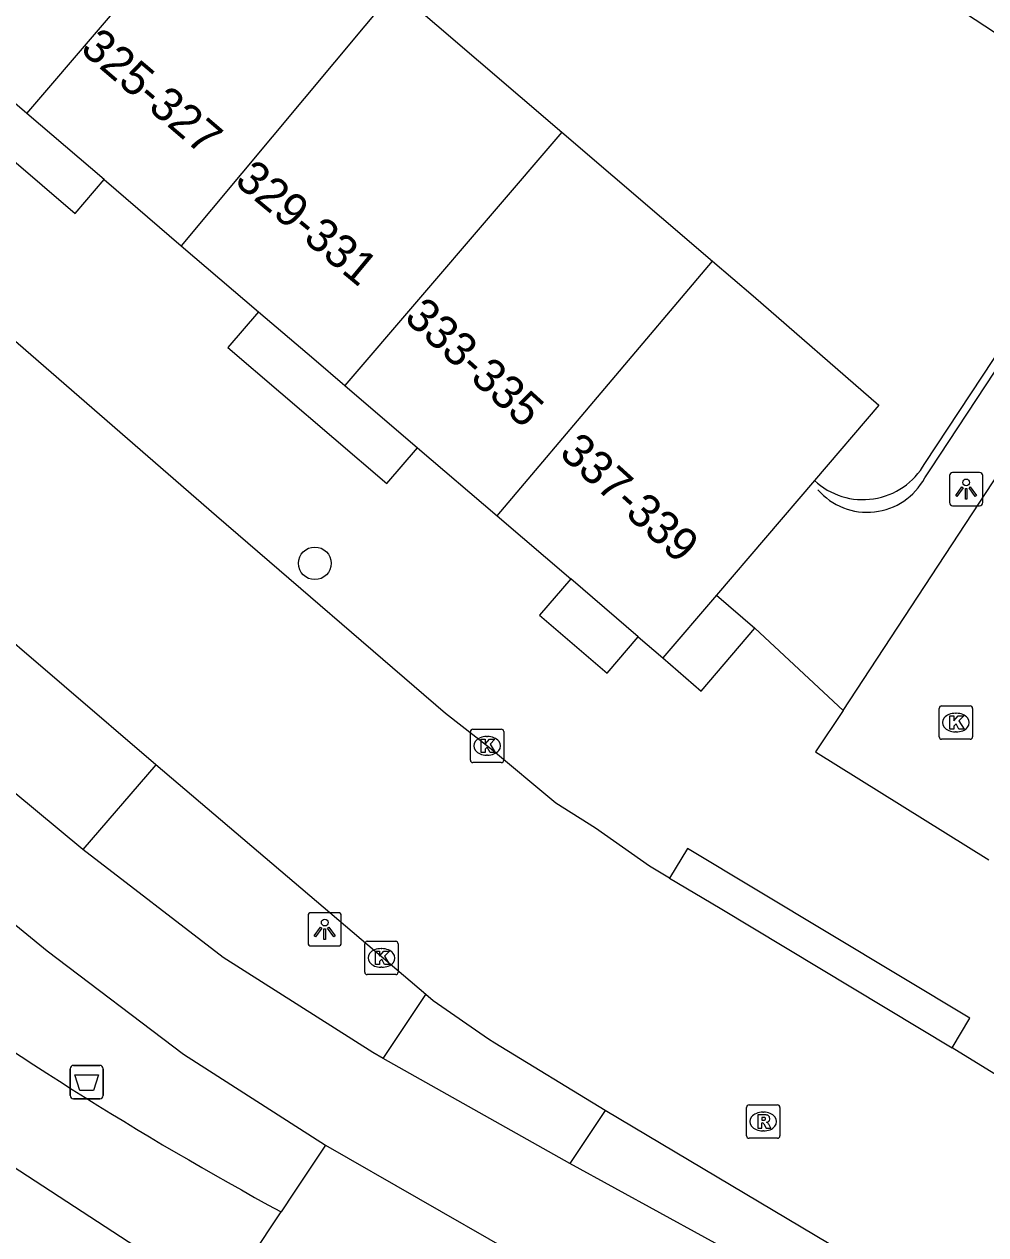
# Model space of a CAD drawing. Extents: x 159280 to 160375, y 384531 to 385872.
# Drawn here: x 159886.24 to 159915.05, y 384690.16 to 384726.45 of the extents above; entities that cross this region are included whole.
import ezdxf

# ---------------------------------------------------------------- set-up
doc = ezdxf.new("R2010")
doc.units = 0
for name, color, linetype in [('IMGEO_Afvalbak', 7, 'Continuous'), ('IMGEO_Boom', 7, 'Continuous'), ('IMGEO_Fietspad_open', 7, 'Continuous'), ('IMGEO_Groenvoorziening', 7, 'Continuous'), ('IMGEO_Kolk', 7, 'Continuous'), ('IMGEO_Lichtpunt', 7, 'Continuous'), ('IMGEO_Muur', 7, 'Continuous'), ('IMGEO_Pand', 7, 'Continuous'), ('IMGEO_Pand_nummerreeks', 7, 'Continuous'), ('IMGEO_Rijbaan_lokaal_open', 7, 'Continuous'), ('IMGEO_Rioolput', 7, 'Continuous'), ('IMGEO_Voetpad_halfverhard', 7, 'Continuous'), ('IMGEO_Voetpad_open', 7, 'Continuous')]:
    doc.layers.add(name, color=color, linetype=linetype)

msp = doc.modelspace()

# ---------------------------------------------------------------- linework, layer by layer
at = {"layer": 'IMGEO_Afvalbak'}
for p, q in [((159887.611, 384694.342), (159887.611, 384695.142)), ((159887.611, 384695.142), (159887.611, 384694.342)), ((159887.711, 384695.242), (159888.501, 384695.242)), ((159888.501, 384695.242), (159887.711, 384695.242)), ((159888.601, 384695.142), (159888.601, 384694.342)), ((159888.601, 384694.342), (159888.601, 384695.142)), ((159888.501, 384694.242), (159887.711, 384694.242)), ((159887.711, 384694.242), (159888.501, 384694.242))]:
    msp.add_line(p, q, dxfattribs=at)
msp.add_lwpolyline([(159887.754, 384694.956), (159888.458, 384694.956), (159888.309, 384694.486), (159887.903, 384694.486), (159887.754, 384694.956)], dxfattribs=at)
for centre, start, end in [((159887.711, 384695.142), 90, 180), ((159887.711, 384695.142), 90, 180), ((159888.501, 384695.142), 0, 90), ((159888.501, 384695.142), 360, 90), ((159887.711, 384694.342), 180, 270), ((159887.711, 384694.342), 180, 270), ((159888.501, 384694.342), 270, 0), ((159888.501, 384694.342), 270, 0)]:
    msp.add_arc(centre, 0.1, start, end, dxfattribs=at)
at = {"layer": 'IMGEO_Boom'}
msp.add_circle((159894.944, 384710.288), 0.489, dxfattribs=at)
at = {"layer": 'IMGEO_Fietspad_open'}
for points in [[(159887.991, 384701.708), (159882.433, 384706.327)], [(159879.839, 384704.467), (159880.391, 384704.016), (159886.924, 384698.671), (159891.005, 384695.574), (159895.266, 384692.85)], [(159896.992, 384695.448), (159896.682, 384695.623), (159892.2, 384698.471), (159887.991, 384701.708)], [(159902.589, 384692.298), (159896.992, 384695.448)], [(159910.675, 384687.862), (159902.589, 384692.298)]]:
    msp.add_lwpolyline(points, dxfattribs=at)
at = {"layer": 'IMGEO_Groenvoorziening'}
msp.add_lwpolyline([(159913.221, 384713.276), (159916.656, 384718.488)], dxfattribs=at)
msp.add_arc((159911.369, 384714.326), 2.129, 226.8549, 330.437, dxfattribs=at)
at = {"layer": 'IMGEO_Kolk'}
for p, q in [((159913.652, 384705.089), (159913.652, 384705.941)), ((159913.727, 384706.015), (159914.579, 384706.015)), ((159914.653, 384705.941), (159914.653, 384705.089)), ((159914.14, 384705.795), (159914.165, 384705.795)), ((159899.604, 384704.391), (159899.604, 384705.243)), ((159899.679, 384705.317), (159900.531, 384705.317)), ((159900.605, 384705.243), (159900.605, 384704.391)), ((159914.163, 384705.235), (159914.138, 384705.235)), ((159900.092, 384705.097), (159900.117, 384705.097)), ((159914.579, 384705.015), (159913.727, 384705.015)), ((159900.115, 384704.537), (159900.09, 384704.537)), ((159900.531, 384704.317), (159899.679, 384704.317)), ((159896.515, 384698.961), (159897.367, 384698.961)), ((159896.44, 384698.035), (159896.44, 384698.887)), ((159896.928, 384698.741), (159896.953, 384698.741)), ((159897.441, 384698.887), (159897.441, 384698.035)), ((159897.367, 384697.961), (159896.515, 384697.961)), ((159896.951, 384698.181), (159896.926, 384698.181))]:
    msp.add_line(p, q, dxfattribs=at)
for points in [[(159913.652, 384705.089), (159913.652, 384705.941)], [(159913.727, 384706.015), (159914.579, 384706.015)], [(159914.653, 384705.941), (159914.653, 384705.089)], [(159913.973, 384705.715), (159914.096, 384705.715), (159914.096, 384705.564), (159914.226, 384705.715), (159914.39, 384705.715), (159914.244, 384705.564), (159914.397, 384705.315), (159914.245, 384705.315), (159914.16, 384705.479), (159914.096, 384705.412), (159914.096, 384705.315), (159913.973, 384705.315), (159913.973, 384705.715)], [(159899.604, 384704.391), (159899.604, 384705.243)], [(159899.679, 384705.317), (159900.531, 384705.317)], [(159900.605, 384705.243), (159900.605, 384704.391)], [(159899.925, 384705.017), (159900.048, 384705.017), (159900.048, 384704.866), (159900.178, 384705.017), (159900.342, 384705.017), (159900.196, 384704.866), (159900.349, 384704.617), (159900.197, 384704.617), (159900.112, 384704.781), (159900.048, 384704.714), (159900.048, 384704.617), (159899.925, 384704.617), (159899.925, 384705.017)], [(159914.579, 384705.015), (159913.727, 384705.015)], [(159900.531, 384704.317), (159899.679, 384704.317)], [(159896.515, 384698.961), (159897.367, 384698.961)], [(159896.44, 384698.035), (159896.44, 384698.887)], [(159896.761, 384698.661), (159896.884, 384698.661), (159896.884, 384698.51), (159897.014, 384698.661), (159897.178, 384698.661), (159897.032, 384698.51), (159897.185, 384698.261), (159897.033, 384698.261), (159896.948, 384698.425), (159896.884, 384698.358), (159896.884, 384698.261), (159896.761, 384698.261), (159896.761, 384698.661)], [(159897.441, 384698.887), (159897.441, 384698.035)], [(159897.367, 384697.961), (159896.515, 384697.961)]]:
    msp.add_lwpolyline(points, dxfattribs=at)
for centre, start, end in [((159913.729, 384705.939), 91.552, 178.448), ((159913.729, 384705.939), 91.552, 178.448), ((159914.577, 384705.939), 1.552, 88.448), ((159914.577, 384705.939), 1.552, 88.448), ((159899.681, 384705.241), 91.552, 178.448), ((159899.681, 384705.241), 91.552, 178.448), ((159900.529, 384705.241), 1.552, 88.448), ((159900.529, 384705.241), 1.552, 88.448), ((159913.729, 384705.091), 181.552, 268.448), ((159913.729, 384705.091), 181.552, 268.448), ((159914.577, 384705.091), 271.552, 358.448), ((159914.577, 384705.091), 271.552, 358.448), ((159899.681, 384704.393), 181.552, 268.448), ((159899.681, 384704.393), 181.552, 268.448), ((159900.529, 384704.393), 271.552, 358.448), ((159900.529, 384704.393), 271.552, 358.448), ((159896.517, 384698.885), 91.552, 178.448), ((159896.517, 384698.885), 91.552, 178.448), ((159897.365, 384698.885), 1.552, 88.448), ((159897.365, 384698.885), 1.552, 88.448), ((159896.517, 384698.037), 181.552, 268.448), ((159896.517, 384698.037), 181.552, 268.448), ((159897.365, 384698.037), 271.552, 358.448), ((159897.365, 384698.037), 271.552, 358.448)]:
    msp.add_arc(centre, 0.0765, start, end, dxfattribs=at)
for centre, major_axis, ratio, start_param, end_param in [((159914.139, 384705.515), (-0.387, 0.002), 0.722429, 4.712389, 7.853982), ((159914.164, 384705.515), (-0.39, 0.002), 0.717154, 1.570796, 4.712389), ((159900.091, 384704.817), (-0.387, 0.002), 0.722429, 4.712389, 7.853982), ((159900.116, 384704.817), (-0.39, 0.002), 0.717154, 1.570796, 4.712389), ((159896.927, 384698.461), (-0.387, 0.002), 0.722429, 4.712389, 7.853982), ((159896.952, 384698.461), (-0.39, 0.002), 0.717154, 1.570796, 4.712389)]:
    msp.add_ellipse(centre, major_axis=major_axis, ratio=ratio, start_param=start_param, end_param=end_param, dxfattribs=at)
at = {"layer": 'IMGEO_Lichtpunt'}
for p, q in [((159913.961, 384712.916), (159913.961, 384712.109)), ((159913.961, 384712.916), (159913.961, 384712.109)), ((159914.863, 384713.011), (159914.055, 384713.011)), ((159914.863, 384713.011), (159914.055, 384713.011)), ((159914.957, 384712.109), (159914.957, 384712.916)), ((159914.957, 384712.109), (159914.957, 384712.916)), ((159914.055, 384712.015), (159914.863, 384712.015)), ((159914.055, 384712.015), (159914.863, 384712.015)), ((159894.741, 384699.722), (159894.741, 384698.915)), ((159894.741, 384699.722), (159894.741, 384698.915)), ((159895.643, 384699.817), (159894.835, 384699.817)), ((159895.643, 384699.817), (159894.835, 384699.817)), ((159895.737, 384698.915), (159895.737, 384699.722)), ((159895.737, 384698.915), (159895.737, 384699.722)), ((159894.835, 384698.821), (159895.643, 384698.821)), ((159894.835, 384698.821), (159895.643, 384698.821))]:
    msp.add_line(p, q, dxfattribs=at)
for points in [[(159914.335, 384712.58), (159914.374, 384712.552), (159914.186, 384712.29), (159914.148, 384712.317), (159914.335, 384712.58)], [(159914.437, 384712.532), (159914.484, 384712.532), (159914.484, 384712.21), (159914.437, 384712.21), (159914.437, 384712.532)], [(159914.547, 384712.552), (159914.585, 384712.579), (159914.772, 384712.317), (159914.733, 384712.289), (159914.547, 384712.552)], [(159895.115, 384699.386), (159895.154, 384699.358), (159894.966, 384699.096), (159894.928, 384699.123), (159895.115, 384699.386)], [(159895.217, 384699.338), (159895.264, 384699.338), (159895.264, 384699.016), (159895.217, 384699.016), (159895.217, 384699.338)], [(159895.327, 384699.358), (159895.365, 384699.385), (159895.552, 384699.123), (159895.513, 384699.095), (159895.327, 384699.358)]]:
    msp.add_lwpolyline(points, dxfattribs=at)
for centre in [(159914.46, 384712.714), (159895.24, 384699.52)]:
    msp.add_circle(centre, 0.0994, dxfattribs=at)
for centre, start, end in [((159914.055, 384712.916), 90, 180), ((159914.055, 384712.916), 90, 180), ((159914.863, 384712.916), 0, 90), ((159914.863, 384712.916), 0, 90), ((159914.055, 384712.109), 180, 270), ((159914.055, 384712.109), 180, 270), ((159914.863, 384712.109), 270, 0), ((159914.863, 384712.109), 270, 360), ((159894.835, 384699.722), 90, 180), ((159894.835, 384699.722), 90, 180), ((159895.643, 384699.722), 0, 90), ((159895.643, 384699.722), 0, 90), ((159894.835, 384698.915), 180, 270), ((159894.835, 384698.915), 180, 270), ((159895.643, 384698.915), 270, 0), ((159895.643, 384698.915), 270, 360)]:
    msp.add_arc(centre, 0.0946, start, end, dxfattribs=at)
at = {"layer": 'IMGEO_Muur'}
for points in [[(159913.398, 384713.116), (159917.49, 384719.323)], [(159913.222, 384712.849), (159913.398, 384713.116)]]:
    msp.add_lwpolyline(points, dxfattribs=at)
msp.add_arc((159911.497, 384713.775), 1.957, 220.8227, 331.7792, dxfattribs=at)
at = {"layer": 'IMGEO_Pand'}
for points in [[(159886.312, 384723.774), (159892.818, 384731.37)], [(159897.346, 384727.492), (159890.943, 384719.808)], [(159897.346, 384727.492), (159902.346, 384723.209)], [(159886.312, 384723.774), (159883.819, 384725.91)], [(159888.63, 384721.789), (159886.312, 384723.774)], [(159902.346, 384723.209), (159895.843, 384715.617)], [(159902.346, 384723.209), (159906.864, 384719.34)], [(159888.63, 384721.789), (159890.943, 384719.808)], [(159890.943, 384719.808), (159893.256, 384717.828)], [(159900.406, 384711.707), (159906.864, 384719.34)], [(159906.864, 384719.34), (159908.077, 384718.301), (159911.841, 384715.03), (159909.913, 384712.773)], [(159893.256, 384717.828), (159894.911, 384716.416), (159895.843, 384715.617)], [(159895.843, 384715.617), (159898.021, 384713.751)], [(159898.021, 384713.751), (159900.406, 384711.707)], [(159909.913, 384712.773), (159906.976, 384709.335)], [(159900.406, 384711.707), (159902.61, 384709.819)], [(159904.635, 384708.083), (159902.61, 384709.819)], [(159906.976, 384709.335), (159905.369, 384707.454)], [(159904.635, 384708.083), (159905.369, 384707.454)]]:
    msp.add_lwpolyline(points, dxfattribs=at)
at = {"layer": 'IMGEO_Rijbaan_lokaal_open'}
for points in [[(159905.572, 384700.855), (159904.969, 384701.213), (159903.358, 384702.353), (159902.164, 384703.1), (159900.173, 384704.762), (159898.864, 384705.788), (159891.993, 384711.699), (159884.369, 384718.326), (159878.198, 384723.622)], [(159910.776, 384705.874), (159918.313, 384717.371), (159916.656, 384718.488)], [(159890.184, 384704.251), (159884.673, 384708.967)], [(159910.776, 384705.874), (159909.95, 384704.64), (159915.141, 384701.4)], [(159898.266, 384697.365), (159890.184, 384704.251)], [(159905.572, 384700.855), (159907.092, 384699.953), (159914.039, 384695.768)], [(159903.646, 384693.894), (159900.339, 384695.91), (159900.148, 384696.029), (159898.494, 384697.175), (159898.266, 384697.365)], [(159953.954, 384675.938), (159953.554, 384676.116), (159946.022, 384679.718), (159934.129, 384685.441), (159925.079, 384689.78), (159921.394, 384691.691), (159918.952, 384692.875), (159917.367, 384693.715), (159914.039, 384695.768)], [(159911.613, 384689.143), (159903.646, 384693.894)], [(159895.266, 384692.85), (159894.327, 384691.438), (159893.936, 384690.85)], [(159895.266, 384692.85), (159900.836, 384689.65)], [(159892.14, 384688.148), (159893.936, 384690.85)]]:
    msp.add_lwpolyline(points, dxfattribs=at)
at = {"layer": 'IMGEO_Rioolput'}
for p, q in [((159907.879, 384693.132), (159907.879, 384693.984)), ((159907.954, 384694.058), (159908.806, 384694.058)), ((159908.88, 384693.984), (159908.88, 384693.132)), ((159908.367, 384693.838), (159908.392, 384693.838)), ((159908.39, 384693.278), (159908.365, 384693.278)), ((159908.806, 384693.058), (159907.954, 384693.058))]:
    msp.add_line(p, q, dxfattribs=at)
for points in [[(159907.879, 384693.132), (159907.879, 384693.984)], [(159907.954, 384694.058), (159908.806, 384694.058)], [(159908.88, 384693.984), (159908.88, 384693.132)], [(159908.468, 384693.756), (159908.216, 384693.758), (159908.216, 384693.358)], [(159908.216, 384693.358), (159908.34, 384693.358), (159908.34, 384693.52), (159908.351, 384693.52)], [(159908.394, 384693.677), (159908.34, 384693.677), (159908.34, 384693.596)], [(159908.34, 384693.596), (159908.392, 384693.596)], [(159908.398, 384693.491), (159908.469, 384693.358), (159908.609, 384693.358), (159908.544, 384693.484)], [(159908.806, 384693.058), (159907.954, 384693.058)]]:
    msp.add_lwpolyline(points, dxfattribs=at)
for centre, radius, start, end in [((159907.956, 384693.982), 0.0765, 91.552, 178.448), ((159907.956, 384693.982), 0.0765, 91.552, 178.448), ((159908.804, 384693.982), 0.0765, 1.552, 88.448), ((159908.804, 384693.982), 0.0765, 1.552, 88.448), ((159908.35, 384693.467), 0.0533, 26.0293, 88.6989), ((159908.376, 384693.785), 0.19, 274.7715, 282.9687), ((159908.4, 384693.581), 0.0964, 77.0061, 93.1865), ((159908.414, 384693.638), 0.0378, 276.6634, 79.6772), ((159908.467, 384693.646), 0.109, 350.3612, 89.416), ((159908.465, 384693.646), 0.112, 277.5842, 350.9817), ((159908.449, 384693.431), 0.108, 29.5134, 73.7905), ((159907.956, 384693.134), 0.0765, 181.552, 268.448), ((159907.956, 384693.134), 0.0765, 181.552, 268.448), ((159908.804, 384693.134), 0.0765, 271.552, 358.448), ((159908.804, 384693.134), 0.0765, 271.552, 358.448)]:
    msp.add_arc(centre, radius, start, end, dxfattribs=at)
for centre, major_axis, ratio, start_param, end_param in [((159908.366, 384693.558), (-0.387, 0.002), 0.722429, 4.712389, 7.853982), ((159908.391, 384693.558), (-0.39, 0.002), 0.717154, 1.570796, 4.712389)]:
    msp.add_ellipse(centre, major_axis=major_axis, ratio=ratio, start_param=start_param, end_param=end_param, dxfattribs=at)
at = {"layer": 'IMGEO_Voetpad_halfverhard'}
msp.add_lwpolyline([(159885.403, 384692.531), (159892.14, 384688.148)], dxfattribs=at)
msp.add_arc((159946.59, 384787.793), 110.32, 233.94935, 241.49163, dxfattribs=at)
at = {"layer": 'IMGEO_Voetpad_open'}
for points in [[(159883.289, 384739.531), (159888.262, 384743.946), (159918.005, 384724.436)], [(159883.819, 384725.91), (159882.951, 384724.896), (159887.762, 384720.776), (159888.63, 384721.789)], [(159893.256, 384717.828), (159892.341, 384716.76), (159897.104, 384712.68), (159898.021, 384713.751)], [(159902.61, 384709.819), (159901.677, 384708.73), (159903.703, 384706.995), (159904.635, 384708.083)], [(159906.976, 384709.335), (159908.133, 384708.343)], [(159905.369, 384707.454), (159906.52, 384706.46), (159908.133, 384708.343)], [(159908.133, 384708.343), (159910.776, 384705.874)], [(159890.184, 384704.251), (159887.991, 384701.708)], [(159914.039, 384695.768), (159914.575, 384696.659), (159906.108, 384701.746), (159905.572, 384700.855)], [(159896.992, 384695.448), (159898.266, 384697.365)], [(159903.646, 384693.894), (159902.589, 384692.298)]]:
    msp.add_lwpolyline(points, dxfattribs=at)

# ---------------------------------------------------------------- texts
at = {"layer": 'IMGEO_Pand_nummerreeks'}
for s, rotation, p in [('325-327', 319.4747, (159887.88, 384725.646)), ('329-331', 320.2826, (159892.504, 384721.686)), ('333-335', 317.8131, (159897.585, 384717.598)), ('337-339', 317.8131, (159902.231, 384713.543))]:
    msp.add_text(s, height=1, rotation=rotation, dxfattribs=at).set_placement(p)

doc.saveas('drawing.dxf')
